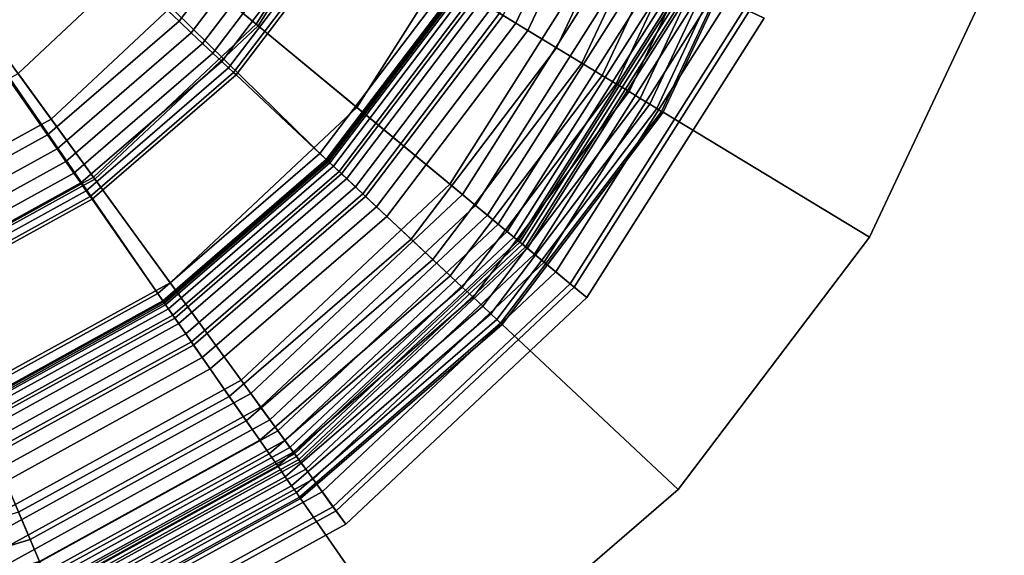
# Model space of a CAD drawing. Extents: x -43.1 to 43.1, y -41.3 to 41.3.
# Tile 633 of 656: x 26.9 to 27.8, y 19.5 to 20. Entities that reach past the tile are written whole.
import ezdxf

# ---------------------------------------------------------------- set-up
doc = ezdxf.new("R2010")
doc.units = 0
for name, color, linetype in [('LAMP', 7, 'CONTINUOUS'), ('LAMP_SUPPORT', 18, 'CONTINUOUS'), ('METAL_BASE', 254, 'CONTINUOUS')]:
    doc.layers.add(name, color=color, linetype=linetype)

msp = doc.modelspace()

# ---------------------------------------------------------------- linework, layer by layer
at = {"layer": 'LAMP'}
for points in [[(26.7565, 19.8007, 22.1433), (26.9229, 19.8923, 22.1433), (26.4775, 20.5049, 22.1433), (26.5727, 19.7535, 22.1433)], [(27.0613, 20.0223, 22.1433), (27.1629, 20.1826, 22.1433), (26.4775, 20.5049, 22.1433), (26.9229, 19.8923, 22.1433)], [(27.223, 20.1543, 25.1939), (27.1124, 19.98, 25.1939), (27.0211, 20.0555, 25.2522), (27.1158, 20.2048, 25.2522)], [(27.1629, 20.1826, 22.1433), (27.0613, 20.0223, 22.1433), (27.1141, 19.9786, 22.6428), (27.225, 20.1534, 22.6428)], [(27.3322, 20.103, 25.107), (27.2054, 19.9031, 25.107), (27.1124, 19.98, 25.1939), (27.223, 20.1543, 25.1939)], [(27.225, 20.1534, 22.6428), (27.1141, 19.9786, 22.6428), (27.3028, 19.8226, 22.6352), (27.4466, 20.0492, 22.6352)], [(27.0211, 20.0555, 25.2522), (26.8922, 19.9344, 25.2522), (26.8304, 20.0194, 25.2735), (26.9401, 20.1225, 25.2735)], [(27.4329, 20.0557, 24.9998), (27.2911, 19.8322, 24.9998), (27.2054, 19.9031, 25.107), (27.3322, 20.103, 25.107)], [(27.1124, 19.98, 25.1939), (26.9619, 19.8386, 25.1939), (26.8922, 19.9344, 25.2522), (27.0211, 20.0555, 25.2522)], [(27.5149, 20.0171, 24.8806), (27.361, 19.7744, 24.8806), (27.2911, 19.8322, 24.9998), (27.4329, 20.0557, 24.9998)], [(27.4466, 20.0492, 22.6352), (27.3028, 19.8226, 22.6352), (27.3149, 19.8126, 22.6365), (27.4607, 20.0426, 22.6365)], [(27.4607, 20.0426, 22.6365), (27.3149, 19.8126, 22.6365), (27.326, 19.8034, 22.6411), (27.4738, 20.0364, 22.6411)], [(27.4738, 20.0364, 22.6411), (27.326, 19.8034, 22.6411), (27.3358, 19.7952, 22.6486), (27.4853, 20.031, 22.6486)], [(27.4853, 20.031, 22.6486), (27.3358, 19.7952, 22.6486), (27.3441, 19.7884, 22.6586), (27.495, 20.0264, 22.6586)], [(27.495, 20.0264, 22.6586), (27.3441, 19.7884, 22.6586), (27.3504, 19.7832, 22.6707), (27.5025, 20.0229, 22.6707)], [(27.0613, 20.0223, 22.1433), (26.9229, 19.8923, 22.1433), (26.9632, 19.8368, 22.6428), (27.1141, 19.9786, 22.6428)], [(27.5025, 20.0229, 22.6707), (27.3504, 19.7832, 22.6707), (27.3545, 19.7798, 22.6845), (27.5073, 20.0207, 22.6845)], [(27.5073, 20.0207, 22.6845), (27.3545, 19.7798, 22.6845), (27.356, 19.7786, 22.6997), (27.509, 20.0199, 22.6997)], [(27.509, 20.0199, 22.6997), (27.356, 19.7786, 22.6997), (27.3584, 19.7766, 22.9337), (27.5118, 20.0185, 22.9337)], [(27.5118, 20.0185, 22.9337), (27.3584, 19.7766, 22.9337), (27.3629, 19.7729, 23.2036), (27.5171, 20.0161, 23.2036)], [(27.5679, 19.9922, 24.7579), (27.4062, 19.7371, 24.7579), (27.361, 19.7744, 24.8806), (27.5149, 20.0171, 24.8806)], [(27.5171, 20.0161, 23.2036), (27.3629, 19.7729, 23.2036), (27.3695, 19.7674, 23.4966), (27.5249, 20.0124, 23.4966)], [(27.5249, 20.0124, 23.4966), (27.3695, 19.7674, 23.4966), (27.3783, 19.7601, 23.7996), (27.5352, 20.0076, 23.7996)], [(27.5352, 20.0076, 23.7996), (27.3783, 19.7601, 23.7996), (27.3893, 19.7511, 24.0998), (27.5481, 20.0015, 24.0998)], [(27.5481, 20.0015, 24.0998), (27.3893, 19.7511, 24.0998), (27.4025, 19.7401, 24.3843), (27.5636, 19.9942, 24.3843)], [(27.5636, 19.9942, 24.3843), (27.4025, 19.7401, 24.3843), (27.4179, 19.7274, 24.6401), (27.5817, 19.9857, 24.6401)], [(27.5817, 19.9857, 24.6401), (27.4179, 19.7274, 24.6401), (27.4062, 19.7371, 24.7579), (27.5679, 19.9922, 24.7579)], [(27.2054, 19.9031, 25.107), (27.0328, 19.741, 25.107), (26.9619, 19.8386, 25.1939), (27.1124, 19.98, 25.1939)], [(27.1141, 19.9786, 22.6428), (26.9632, 19.8368, 22.6428), (27.1072, 19.6387, 22.6352), (27.3028, 19.8226, 22.6352)], [(26.9619, 19.8386, 25.1939), (26.781, 19.739, 25.1939), (26.7373, 19.8492, 25.2522), (26.8922, 19.9344, 25.2522)], [(27.2911, 19.8322, 24.9998), (27.0983, 19.651, 24.9998), (27.0328, 19.741, 25.107), (27.2054, 19.9031, 25.107)], [(26.9229, 19.8923, 22.1433), (26.7565, 19.8007, 22.1433), (26.7818, 19.737, 22.6428), (26.9632, 19.8368, 22.6428)], [(27.0328, 19.741, 25.107), (26.8254, 19.6269, 25.107), (26.781, 19.739, 25.1939), (26.9619, 19.8386, 25.1939)], [(26.9632, 19.8368, 22.6428), (26.7818, 19.737, 22.6428), (26.872, 19.5094, 22.6352), (27.1072, 19.6387, 22.6352)], [(27.361, 19.7744, 24.8806), (27.1516, 19.5777, 24.8806), (27.0983, 19.651, 24.9998), (27.2911, 19.8322, 24.9998)], [(27.3028, 19.8226, 22.6352), (27.1072, 19.6387, 22.6352), (27.1164, 19.6261, 22.6365), (27.3149, 19.8126, 22.6365)], [(27.3149, 19.8126, 22.6365), (27.1164, 19.6261, 22.6365), (27.1249, 19.6144, 22.6411), (27.326, 19.8034, 22.6411)], [(27.326, 19.8034, 22.6411), (27.1249, 19.6144, 22.6411), (27.1324, 19.6041, 22.6486), (27.3358, 19.7952, 22.6486)], [(27.3358, 19.7952, 22.6486), (27.1324, 19.6041, 22.6486), (27.1387, 19.5954, 22.6586), (27.3441, 19.7884, 22.6586)], [(27.3441, 19.7884, 22.6586), (27.1387, 19.5954, 22.6586), (27.1435, 19.5888, 22.6707), (27.3504, 19.7832, 22.6707)], [(27.3504, 19.7832, 22.6707), (27.1435, 19.5888, 22.6707), (27.1466, 19.5845, 22.6845), (27.3545, 19.7798, 22.6845)], [(27.3545, 19.7798, 22.6845), (27.1466, 19.5845, 22.6845), (27.1478, 19.5829, 22.6997), (27.356, 19.7786, 22.6997)], [(27.356, 19.7786, 22.6997), (27.1478, 19.5829, 22.6997), (27.1496, 19.5804, 22.9337), (27.3584, 19.7766, 22.9337)], [(27.3584, 19.7766, 22.9337), (27.1496, 19.5804, 22.9337), (27.153, 19.5757, 23.2036), (27.3629, 19.7729, 23.2036)], [(27.4062, 19.7371, 24.7579), (27.1861, 19.5303, 24.7579), (27.1516, 19.5777, 24.8806), (27.361, 19.7744, 24.8806)], [(27.3629, 19.7729, 23.2036), (27.153, 19.5757, 23.2036), (27.1581, 19.5688, 23.4966), (27.3695, 19.7674, 23.4966)], [(27.3695, 19.7674, 23.4966), (27.1581, 19.5688, 23.4966), (27.1648, 19.5595, 23.7996), (27.3783, 19.7601, 23.7996)], [(27.3783, 19.7601, 23.7996), (27.1648, 19.5595, 23.7996), (27.1732, 19.548, 24.0998), (27.3893, 19.7511, 24.0998)], [(27.3893, 19.7511, 24.0998), (27.1732, 19.548, 24.0998), (27.1832, 19.5341, 24.3843), (27.4025, 19.7401, 24.3843)], [(27.0983, 19.651, 24.9998), (26.8664, 19.5234, 24.9998), (26.8254, 19.6269, 25.107), (27.0328, 19.741, 25.107)], [(27.4025, 19.7401, 24.3843), (27.1832, 19.5341, 24.3843), (27.195, 19.5179, 24.6401), (27.4179, 19.7274, 24.6401)], [(27.4179, 19.7274, 24.6401), (27.195, 19.5179, 24.6401), (27.1861, 19.5303, 24.7579), (27.4062, 19.7371, 24.7579)], [(27.1516, 19.5777, 24.8806), (26.8998, 19.4392, 24.8806), (26.8664, 19.5234, 24.9998), (27.0983, 19.651, 24.9998)], [(27.1072, 19.6387, 22.6352), (26.872, 19.5094, 22.6352), (26.8778, 19.4948, 22.6365), (27.1164, 19.6261, 22.6365)], [(27.1164, 19.6261, 22.6365), (26.8778, 19.4948, 22.6365), (26.8831, 19.4814, 22.6411), (27.1249, 19.6144, 22.6411)], [(27.1249, 19.6144, 22.6411), (26.8831, 19.4814, 22.6411), (26.8878, 19.4695, 22.6486), (27.1324, 19.6041, 22.6486)], [(27.1324, 19.6041, 22.6486), (26.8878, 19.4695, 22.6486), (26.8917, 19.4596, 22.6586), (27.1387, 19.5954, 22.6586)], [(27.1387, 19.5954, 22.6586), (26.8917, 19.4596, 22.6586), (26.8948, 19.4519, 22.6707), (27.1435, 19.5888, 22.6707)], [(27.1435, 19.5888, 22.6707), (26.8948, 19.4519, 22.6707), (26.8967, 19.447, 22.6845), (27.1466, 19.5845, 22.6845)], [(27.1466, 19.5845, 22.6845), (26.8967, 19.447, 22.6845), (26.8974, 19.4452, 22.6997), (27.1478, 19.5829, 22.6997)], [(27.1478, 19.5829, 22.6997), (26.8974, 19.4452, 22.6997), (26.8986, 19.4423, 22.9337), (27.1496, 19.5804, 22.9337)], [(27.1496, 19.5804, 22.9337), (26.8986, 19.4423, 22.9337), (26.9007, 19.4369, 23.2036), (27.153, 19.5757, 23.2036)], [(27.1861, 19.5303, 24.7579), (26.9214, 19.3847, 24.7579), (26.8998, 19.4392, 24.8806), (27.1516, 19.5777, 24.8806)], [(27.153, 19.5757, 23.2036), (26.9007, 19.4369, 23.2036), (26.9039, 19.4289, 23.4966), (27.1581, 19.5688, 23.4966)], [(27.1581, 19.5688, 23.4966), (26.9039, 19.4289, 23.4966), (26.9081, 19.4183, 23.7996), (27.1648, 19.5595, 23.7996)], [(27.1648, 19.5595, 23.7996), (26.9081, 19.4183, 23.7996), (26.9133, 19.4051, 24.0998), (27.1732, 19.548, 24.0998)], [(27.1732, 19.548, 24.0998), (26.9133, 19.4051, 24.0998), (26.9196, 19.3891, 24.3843), (27.1832, 19.5341, 24.3843)], [(27.1832, 19.5341, 24.3843), (26.9196, 19.3891, 24.3843), (26.927, 19.3705, 24.6401), (27.195, 19.5179, 24.6401)], [(27.195, 19.5179, 24.6401), (26.927, 19.3705, 24.6401), (26.9214, 19.3847, 24.7579), (27.1861, 19.5303, 24.7579)], [(26.8998, 19.4392, 24.8806), (26.6215, 19.3676, 24.8806), (26.6101, 19.4576, 24.9998), (26.8664, 19.5234, 24.9998)]]:
    msp.add_3dface(points, dxfattribs=at)
at = {"layer": 'LAMP_SUPPORT'}
for points in [[(26.4982, 20.4921, 21.5662), (26.5037, 20.5153, 21.5662), (27.178, 19.8541, 21.5662), (27.0267, 19.7235, 21.5662)], [(26.5037, 20.5153, 21.5662), (27.3838, 20.1942, 21.5662), (27.2988, 20.0134, 21.5662), (27.178, 19.8541, 21.5662)], [(26.4982, 20.4921, 21.5662), (27.0267, 19.7235, 21.5662), (26.8516, 19.6271, 21.5662)], [(27.041, 19.9827, 17.7827), (27.138, 20.1106, 17.7827), (26.835, 20.294, 17.7827), (26.7827, 20.225, 17.7827)], [(26.9194, 19.8777, 17.7827), (27.041, 19.9827, 17.7827), (26.7827, 20.225, 17.7827), (26.7172, 20.1685, 17.7827)], [(27.3634, 19.9742, 18.9214), (27.4552, 20.1694, 18.9214), (27.4263, 20.1795, 18.9114), (27.3372, 19.9901, 18.9114)], [(27.3404, 19.9882, 22.5291), (27.4298, 20.1782, 22.5291), (27.443, 20.1737, 22.5307), (27.3523, 19.9809, 22.5307)], [(27.3523, 19.9809, 22.5307), (27.443, 20.1737, 22.5307), (27.531, 20.143, 22.5307), (27.4321, 19.9327, 22.5307)], [(26.7787, 19.8003, 17.7827), (26.9194, 19.8777, 17.7827), (26.7172, 20.1685, 17.7827), (26.6414, 20.1267, 17.7827)], [(27.3898, 19.9583, 18.929), (27.4843, 20.1593, 18.929), (27.4552, 20.1694, 18.9214), (27.3634, 19.9742, 18.9214)], [(27.4133, 19.944, 18.9338), (27.5103, 20.1502, 18.9338), (27.4843, 20.1593, 18.929), (27.3898, 19.9583, 18.929)], [(27.4321, 19.9327, 18.9354), (27.531, 20.143, 18.9354), (27.5103, 20.1502, 18.9338), (27.4133, 19.944, 18.9338)], [(27.445, 19.9249, 18.9372), (27.5452, 20.1381, 18.9372), (27.531, 20.143, 18.9354), (27.4321, 19.9327, 18.9354)], [(27.4321, 19.9327, 22.5307), (27.531, 20.143, 22.5307), (27.5452, 20.1381, 22.5289), (27.445, 19.9249, 22.5289)], [(27.4568, 19.9177, 18.9421), (27.5583, 20.1335, 18.9421), (27.5452, 20.1381, 18.9372), (27.445, 19.9249, 18.9372)], [(27.445, 19.9249, 22.5289), (27.5452, 20.1381, 22.5289), (27.5583, 20.1335, 22.524), (27.4568, 19.9177, 22.524)], [(27.4672, 19.9114, 18.9499), (27.5698, 20.1295, 18.9499), (27.5583, 20.1335, 18.9421), (27.4568, 19.9177, 18.9421)], [(27.4568, 19.9177, 22.524), (27.5583, 20.1335, 22.524), (27.5698, 20.1295, 22.5162), (27.4672, 19.9114, 22.5162)], [(27.4759, 19.9061, 18.9601), (27.5794, 20.1262, 18.9601), (27.5698, 20.1295, 18.9499), (27.4672, 19.9114, 18.9499)], [(27.4672, 19.9114, 22.5162), (27.5698, 20.1295, 22.5162), (27.5794, 20.1262, 22.5061), (27.4759, 19.9061, 22.5061)], [(27.4826, 19.9021, 18.9723), (27.5867, 20.1236, 18.9723), (27.5794, 20.1262, 18.9601), (27.4759, 19.9061, 18.9601)], [(27.4759, 19.9061, 22.5061), (27.5794, 20.1262, 22.5061), (27.5867, 20.1236, 22.4939), (27.4826, 19.9021, 22.4939)], [(27.4868, 19.8995, 18.9861), (27.5914, 20.122, 18.9861), (27.5867, 20.1236, 18.9723), (27.4826, 19.9021, 18.9723)], [(27.4826, 19.9021, 22.4939), (27.5867, 20.1236, 22.4939), (27.5914, 20.122, 22.48), (27.4868, 19.8995, 22.48)], [(27.4883, 19.8986, 19.0011), (27.5931, 20.1214, 19.0011), (27.5914, 20.122, 18.9861), (27.4868, 19.8995, 18.9861)], [(27.4868, 19.8995, 22.48), (27.5914, 20.122, 22.48), (27.5931, 20.1214, 22.465), (27.4883, 19.8986, 22.465)], [(27.4883, 19.8986, 22.465), (27.5931, 20.1214, 22.465), (27.5931, 20.1214, 19.0011), (27.4883, 19.8986, 19.0011)], [(27.0523, 19.972, 17.7843), (27.1513, 20.1026, 17.7843), (27.138, 20.1106, 17.7827), (27.041, 19.9827, 17.7827)], [(27.0628, 19.9622, 17.7891), (27.1637, 20.0951, 17.7891), (27.1513, 20.1026, 17.7843), (27.0523, 19.972, 17.7843)], [(27.0723, 19.9533, 17.7967), (27.1748, 20.0884, 17.7967), (27.1637, 20.0951, 17.7891), (27.0628, 19.9622, 17.7891)], [(27.0804, 19.9457, 17.8067), (27.1843, 20.0827, 17.8067), (27.1748, 20.0884, 17.7967), (27.0723, 19.9533, 17.7967)], [(27.0868, 19.9396, 17.8188), (27.1919, 20.0781, 17.8188), (27.1843, 20.0827, 17.8067), (27.0804, 19.9457, 17.8067)], [(27.0914, 19.9353, 17.8327), (27.1972, 20.0748, 17.8327), (27.1919, 20.0781, 17.8188), (27.0868, 19.9396, 17.8188)], [(27.0938, 19.9331, 17.848), (27.2, 20.0731, 17.848), (27.1972, 20.0748, 17.8327), (27.0914, 19.9353, 17.8327)], [(27.1711, 19.8606, 18.8701), (27.2907, 20.0182, 18.8701), (27.2, 20.0731, 17.848), (27.0938, 19.9331, 17.848)], [(27.1771, 19.8549, 18.8854), (27.2978, 20.0139, 18.8854), (27.2907, 20.0182, 18.8701), (27.1711, 19.8606, 18.8701)], [(27.1912, 19.8416, 18.8993), (27.3143, 20.0039, 18.8993), (27.2978, 20.0139, 18.8854), (27.1771, 19.8549, 18.8854)], [(27.178, 19.8541, 21.5662), (27.2988, 20.0134, 21.5662), (27.3002, 20.0125, 22.4698), (27.1792, 19.853, 22.4698)], [(27.1792, 19.853, 22.4698), (27.3002, 20.0125, 22.4698), (27.3016, 20.0116, 22.4838), (27.1804, 19.8519, 22.4838)], [(27.1804, 19.8519, 22.4838), (27.3016, 20.0116, 22.4838), (27.3055, 20.0093, 22.4966), (27.1837, 19.8487, 22.4966)], [(27.1837, 19.8487, 22.4966), (27.3055, 20.0093, 22.4966), (27.3117, 20.0055, 22.5079), (27.189, 19.8438, 22.5079)], [(27.189, 19.8438, 22.5079), (27.3117, 20.0055, 22.5079), (27.3198, 20.0006, 22.5173), (27.1959, 19.8373, 22.5173)], [(27.2107, 19.8233, 18.9114), (27.3372, 19.9901, 18.9114), (27.3143, 20.0039, 18.8993), (27.1912, 19.8416, 18.8993)], [(27.1959, 19.8373, 22.5173), (27.3198, 20.0006, 22.5173), (27.3294, 19.9948, 22.5245), (27.2041, 19.8296, 22.5245)], [(27.2041, 19.8296, 22.5245), (27.3294, 19.9948, 22.5245), (27.3404, 19.9882, 22.5291), (27.2134, 19.8208, 22.5291)], [(27.233, 19.8024, 18.9214), (27.3634, 19.9742, 18.9214), (27.3372, 19.9901, 18.9114), (27.2107, 19.8233, 18.9114)], [(26.9283, 19.865, 17.7843), (27.0523, 19.972, 17.7843), (27.041, 19.9827, 17.7827), (26.9194, 19.8777, 17.7827)], [(27.2134, 19.8208, 22.5291), (27.3404, 19.9882, 22.5291), (27.3523, 19.9809, 22.5307), (27.2236, 19.8113, 22.5307)], [(27.2236, 19.8113, 22.5307), (27.3523, 19.9809, 22.5307), (27.4321, 19.9327, 22.5307), (27.2916, 19.7474, 22.5307)], [(26.9365, 19.8531, 17.7891), (27.0628, 19.9622, 17.7891), (27.0523, 19.972, 17.7843), (26.9283, 19.865, 17.7843)], [(27.2555, 19.7813, 18.929), (27.3898, 19.9583, 18.929), (27.3634, 19.9742, 18.9214), (27.233, 19.8024, 18.9214)], [(26.9439, 19.8425, 17.7967), (27.0723, 19.9533, 17.7967), (27.0628, 19.9622, 17.7891), (26.9365, 19.8531, 17.7891)], [(26.9503, 19.8333, 17.8067), (27.0804, 19.9457, 17.8067), (27.0723, 19.9533, 17.7967), (26.9439, 19.8425, 17.7967)], [(27.2756, 19.7625, 18.9338), (27.4133, 19.944, 18.9338), (27.3898, 19.9583, 18.929), (27.2555, 19.7813, 18.929)], [(26.9553, 19.8261, 17.8188), (27.0868, 19.9396, 17.8188), (27.0804, 19.9457, 17.8067), (26.9503, 19.8333, 17.8067)], [(27.2916, 19.7474, 18.9354), (27.4321, 19.9327, 18.9354), (27.4133, 19.944, 18.9338), (27.2756, 19.7625, 18.9338)], [(26.9589, 19.8209, 17.8327), (27.0914, 19.9353, 17.8327), (27.0868, 19.9396, 17.8188), (26.9553, 19.8261, 17.8188)], [(26.9608, 19.8182, 17.848), (27.0938, 19.9331, 17.848), (27.0914, 19.9353, 17.8327), (26.9589, 19.8209, 17.8327)], [(27.0213, 19.7312, 18.8701), (27.1711, 19.8606, 18.8701), (27.0938, 19.9331, 17.848), (26.9608, 19.8182, 17.848)], [(27.3026, 19.7371, 18.9372), (27.445, 19.9249, 18.9372), (27.4321, 19.9327, 18.9354), (27.2916, 19.7474, 18.9354)], [(27.2916, 19.7474, 22.5307), (27.4321, 19.9327, 22.5307), (27.445, 19.9249, 22.5289), (27.3026, 19.7371, 22.5289)], [(27.3127, 19.7277, 18.9421), (27.4568, 19.9177, 18.9421), (27.445, 19.9249, 18.9372), (27.3026, 19.7371, 18.9372)], [(27.3026, 19.7371, 22.5289), (27.445, 19.9249, 22.5289), (27.4568, 19.9177, 22.524), (27.3127, 19.7277, 22.524)], [(27.3216, 19.7193, 18.9499), (27.4672, 19.9114, 18.9499), (27.4568, 19.9177, 18.9421), (27.3127, 19.7277, 18.9421)], [(27.3127, 19.7277, 22.524), (27.4568, 19.9177, 22.524), (27.4672, 19.9114, 22.5162), (27.3216, 19.7193, 22.5162)], [(27.329, 19.7124, 18.9601), (27.4759, 19.9061, 18.9601), (27.4672, 19.9114, 18.9499), (27.3216, 19.7193, 18.9499)], [(27.3216, 19.7193, 22.5162), (27.4672, 19.9114, 22.5162), (27.4759, 19.9061, 22.5061), (27.329, 19.7124, 22.5061)], [(27.3346, 19.7071, 18.9723), (27.4826, 19.9021, 18.9723), (27.4759, 19.9061, 18.9601), (27.329, 19.7124, 18.9601)], [(27.329, 19.7124, 22.5061), (27.4759, 19.9061, 22.5061), (27.4826, 19.9021, 22.4939), (27.3346, 19.7071, 22.4939)], [(27.3382, 19.7037, 18.9861), (27.4868, 19.8995, 18.9861), (27.4826, 19.9021, 18.9723), (27.3346, 19.7071, 18.9723)], [(27.3346, 19.7071, 22.4939), (27.4826, 19.9021, 22.4939), (27.4868, 19.8995, 22.48), (27.3382, 19.7037, 22.48)], [(27.3395, 19.7025, 19.0011), (27.4883, 19.8986, 19.0011), (27.4868, 19.8995, 18.9861), (27.3382, 19.7037, 18.9861)], [(27.3382, 19.7037, 22.48), (27.4868, 19.8995, 22.48), (27.4883, 19.8986, 22.465), (27.3395, 19.7025, 22.465)], [(27.3395, 19.7025, 22.465), (27.4883, 19.8986, 22.465), (27.4883, 19.8986, 19.0011), (27.3395, 19.7025, 19.0011)], [(26.7847, 19.786, 17.7843), (26.9283, 19.865, 17.7843), (26.9194, 19.8777, 17.7827), (26.7787, 19.8003, 17.7827)], [(26.7903, 19.7727, 17.7891), (26.9365, 19.8531, 17.7891), (26.9283, 19.865, 17.7843), (26.7847, 19.786, 17.7843)], [(26.7954, 19.7607, 17.7967), (26.9439, 19.8425, 17.7967), (26.9365, 19.8531, 17.7891), (26.7903, 19.7727, 17.7891)], [(27.0261, 19.7244, 18.8854), (27.1771, 19.8549, 18.8854), (27.1711, 19.8606, 18.8701), (27.0213, 19.7312, 18.8701)], [(27.0371, 19.7085, 18.8993), (27.1912, 19.8416, 18.8993), (27.1771, 19.8549, 18.8854), (27.0261, 19.7244, 18.8854)], [(27.0267, 19.7235, 21.5662), (27.178, 19.8541, 21.5662), (27.1792, 19.853, 22.4698), (27.0276, 19.7221, 22.4698)], [(27.0276, 19.7221, 22.4698), (27.1792, 19.853, 22.4698), (27.1804, 19.8519, 22.4838), (27.0286, 19.7208, 22.4838)], [(27.0286, 19.7208, 22.4838), (27.1804, 19.8519, 22.4838), (27.1837, 19.8487, 22.4966), (27.0312, 19.717, 22.4966)], [(27.0312, 19.717, 22.4966), (27.1837, 19.8487, 22.4966), (27.189, 19.8438, 22.5079), (27.0353, 19.7111, 22.5079)], [(26.7997, 19.7505, 17.8067), (26.9503, 19.8333, 17.8067), (26.9439, 19.8425, 17.7967), (26.7954, 19.7607, 17.7967)], [(27.0353, 19.7111, 22.5079), (27.189, 19.8438, 22.5079), (27.1959, 19.8373, 22.5173), (27.0407, 19.7033, 22.5173)], [(27.0524, 19.6865, 18.9114), (27.2107, 19.8233, 18.9114), (27.1912, 19.8416, 18.8993), (27.0371, 19.7085, 18.8993)], [(27.0407, 19.7033, 22.5173), (27.1959, 19.8373, 22.5173), (27.2041, 19.8296, 22.5245), (27.0472, 19.694, 22.5245)], [(26.8031, 19.7423, 17.8188), (26.9553, 19.8261, 17.8188), (26.9503, 19.8333, 17.8067), (26.7997, 19.7505, 17.8067)], [(26.8055, 19.7365, 17.8327), (26.9589, 19.8209, 17.8327), (26.9553, 19.8261, 17.8188), (26.8031, 19.7423, 17.8188)], [(27.0472, 19.694, 22.5245), (27.2041, 19.8296, 22.5245), (27.2134, 19.8208, 22.5291), (27.0545, 19.6835, 22.5291)], [(26.8068, 19.7335, 17.848), (26.9608, 19.8182, 17.848), (26.9589, 19.8209, 17.8327), (26.8055, 19.7365, 17.8327)], [(26.8479, 19.6358, 18.8701), (27.0213, 19.7312, 18.8701), (26.9608, 19.8182, 17.848), (26.8068, 19.7335, 17.848)], [(27.0698, 19.6614, 18.9214), (27.233, 19.8024, 18.9214), (27.2107, 19.8233, 18.9114), (27.0524, 19.6865, 18.9114)], [(27.0545, 19.6835, 22.5291), (27.2134, 19.8208, 22.5291), (27.2236, 19.8113, 22.5307), (27.0624, 19.672, 22.5307)], [(27.0624, 19.672, 22.5307), (27.2236, 19.8113, 22.5307), (27.2916, 19.7474, 22.5307), (27.1157, 19.5955, 22.5307)], [(27.0874, 19.6361, 18.929), (27.2555, 19.7813, 18.929), (27.233, 19.8024, 18.9214), (27.0698, 19.6614, 18.9214)], [(27.1031, 19.6135, 18.9338), (27.2756, 19.7625, 18.9338), (27.2555, 19.7813, 18.929), (27.0874, 19.6361, 18.929)], [(27.1157, 19.5955, 18.9354), (27.2916, 19.7474, 18.9354), (27.2756, 19.7625, 18.9338), (27.1031, 19.6135, 18.9338)], [(27.1243, 19.5831, 18.9372), (27.3026, 19.7371, 18.9372), (27.2916, 19.7474, 18.9354), (27.1157, 19.5955, 18.9354)], [(27.1157, 19.5955, 22.5307), (27.2916, 19.7474, 22.5307), (27.3026, 19.7371, 22.5289), (27.1243, 19.5831, 22.5289)], [(27.1322, 19.5718, 18.9421), (27.3127, 19.7277, 18.9421), (27.3026, 19.7371, 18.9372), (27.1243, 19.5831, 18.9372)], [(27.1243, 19.5831, 22.5289), (27.3026, 19.7371, 22.5289), (27.3127, 19.7277, 22.524), (27.1322, 19.5718, 22.524)], [(26.8511, 19.6281, 18.8854), (27.0261, 19.7244, 18.8854), (27.0213, 19.7312, 18.8701), (26.8479, 19.6358, 18.8701)], [(27.1391, 19.5618, 18.9499), (27.3216, 19.7193, 18.9499), (27.3127, 19.7277, 18.9421), (27.1322, 19.5718, 18.9421)], [(27.1322, 19.5718, 22.524), (27.3127, 19.7277, 22.524), (27.3216, 19.7193, 22.5162), (27.1391, 19.5618, 22.5162)], [(26.8586, 19.6103, 18.8993), (27.0371, 19.7085, 18.8993), (27.0261, 19.7244, 18.8854), (26.8511, 19.6281, 18.8854)], [(26.8516, 19.6271, 21.5662), (27.0267, 19.7235, 21.5662), (27.0276, 19.7221, 22.4698), (26.8522, 19.6256, 22.4698)], [(26.8522, 19.6256, 22.4698), (27.0276, 19.7221, 22.4698), (27.0286, 19.7208, 22.4838), (26.8528, 19.6241, 22.4838)], [(26.8528, 19.6241, 22.4838), (27.0286, 19.7208, 22.4838), (27.0312, 19.717, 22.4966), (26.8546, 19.6198, 22.4966)], [(26.8546, 19.6198, 22.4966), (27.0312, 19.717, 22.4966), (27.0353, 19.7111, 22.5079), (26.8574, 19.6132, 22.5079)], [(27.1449, 19.5534, 18.9601), (27.329, 19.7124, 18.9601), (27.3216, 19.7193, 18.9499), (27.1391, 19.5618, 18.9499)], [(27.1391, 19.5618, 22.5162), (27.3216, 19.7193, 22.5162), (27.329, 19.7124, 22.5061), (27.1449, 19.5534, 22.5061)], [(26.8574, 19.6132, 22.5079), (27.0353, 19.7111, 22.5079), (27.0407, 19.7033, 22.5173), (26.8611, 19.6045, 22.5173)], [(26.869, 19.5857, 18.9114), (27.0524, 19.6865, 18.9114), (27.0371, 19.7085, 18.8993), (26.8586, 19.6103, 18.8993)], [(27.1494, 19.5471, 18.9723), (27.3346, 19.7071, 18.9723), (27.329, 19.7124, 18.9601), (27.1449, 19.5534, 18.9601)], [(27.1449, 19.5534, 22.5061), (27.329, 19.7124, 22.5061), (27.3346, 19.7071, 22.4939), (27.1494, 19.5471, 22.4939)], [(26.8611, 19.6045, 22.5173), (27.0407, 19.7033, 22.5173), (27.0472, 19.694, 22.5245), (26.8655, 19.5941, 22.5245)], [(27.1522, 19.543, 18.9861), (27.3382, 19.7037, 18.9861), (27.3346, 19.7071, 18.9723), (27.1494, 19.5471, 18.9723)], [(27.1494, 19.5471, 22.4939), (27.3346, 19.7071, 22.4939), (27.3382, 19.7037, 22.48), (27.1522, 19.543, 22.48)], [(27.1532, 19.5416, 19.0011), (27.3395, 19.7025, 19.0011), (27.3382, 19.7037, 18.9861), (27.1522, 19.543, 18.9861)], [(27.1522, 19.543, 22.48), (27.3382, 19.7037, 22.48), (27.3395, 19.7025, 22.465), (27.1532, 19.5416, 22.465)], [(27.1532, 19.5416, 22.465), (27.3395, 19.7025, 22.465), (27.3395, 19.7025, 19.0011), (27.1532, 19.5416, 19.0011)], [(26.8655, 19.5941, 22.5245), (27.0472, 19.694, 22.5245), (27.0545, 19.6835, 22.5291), (26.8704, 19.5823, 22.5291)], [(26.8809, 19.5575, 18.9214), (27.0698, 19.6614, 18.9214), (27.0524, 19.6865, 18.9114), (26.869, 19.5857, 18.9114)], [(26.8704, 19.5823, 22.5291), (27.0545, 19.6835, 22.5291), (27.0624, 19.672, 22.5307), (26.8758, 19.5694, 22.5307)], [(26.8758, 19.5694, 22.5307), (27.0624, 19.672, 22.5307), (27.1157, 19.5955, 22.5307), (26.912, 19.4834, 22.5307)], [(26.8928, 19.529, 18.929), (27.0874, 19.6361, 18.929), (27.0698, 19.6614, 18.9214), (26.8809, 19.5575, 18.9214)], [(26.9035, 19.5037, 18.9338), (27.1031, 19.6135, 18.9338), (27.0874, 19.6361, 18.929), (26.8928, 19.529, 18.929)], [(26.912, 19.4834, 18.9354), (27.1157, 19.5955, 18.9354), (27.1031, 19.6135, 18.9338), (26.9035, 19.5037, 18.9338)], [(26.9178, 19.4696, 18.9372), (27.1243, 19.5831, 18.9372), (27.1157, 19.5955, 18.9354), (26.912, 19.4834, 18.9354)], [(26.912, 19.4834, 22.5307), (27.1157, 19.5955, 22.5307), (27.1243, 19.5831, 22.5289), (26.9178, 19.4696, 22.5289)], [(26.9232, 19.4568, 18.9421), (27.1322, 19.5718, 18.9421), (27.1243, 19.5831, 18.9372), (26.9178, 19.4696, 18.9372)], [(26.9178, 19.4696, 22.5289), (27.1243, 19.5831, 22.5289), (27.1322, 19.5718, 22.524), (26.9232, 19.4568, 22.524)], [(26.9279, 19.4456, 18.9499), (27.1391, 19.5618, 18.9499), (27.1322, 19.5718, 18.9421), (26.9232, 19.4568, 18.9421)], [(26.9232, 19.4568, 22.524), (27.1322, 19.5718, 22.524), (27.1391, 19.5618, 22.5162), (26.9279, 19.4456, 22.5162)], [(26.672, 19.5078, 22.5307), (26.8758, 19.5694, 22.5307), (26.912, 19.4834, 22.5307), (26.6895, 19.4162, 22.5307)], [(26.9319, 19.4362, 18.9601), (27.1449, 19.5534, 18.9601), (27.1391, 19.5618, 18.9499), (26.9279, 19.4456, 18.9499)], [(26.9279, 19.4456, 22.5162), (27.1391, 19.5618, 22.5162), (27.1449, 19.5534, 22.5061), (26.9319, 19.4362, 22.5061)], [(26.9349, 19.4291, 18.9723), (27.1494, 19.5471, 18.9723), (27.1449, 19.5534, 18.9601), (26.9319, 19.4362, 18.9601)], [(26.9319, 19.4362, 22.5061), (27.1449, 19.5534, 22.5061), (27.1494, 19.5471, 22.4939), (26.9349, 19.4291, 22.4939)], [(26.9368, 19.4245, 18.9861), (27.1522, 19.543, 18.9861), (27.1494, 19.5471, 18.9723), (26.9349, 19.4291, 18.9723)], [(26.9349, 19.4291, 22.4939), (27.1494, 19.5471, 22.4939), (27.1522, 19.543, 22.48), (26.9368, 19.4245, 22.48)], [(26.9375, 19.4229, 19.0011), (27.1532, 19.5416, 19.0011), (27.1522, 19.543, 18.9861), (26.9368, 19.4245, 18.9861)], [(26.9368, 19.4245, 22.48), (27.1522, 19.543, 22.48), (27.1532, 19.5416, 22.465), (26.9375, 19.4229, 22.465)], [(26.9375, 19.4229, 22.465), (27.1532, 19.5416, 22.465), (27.1532, 19.5416, 19.0011), (26.9375, 19.4229, 19.0011)], [(26.6854, 19.4377, 18.9338), (26.9035, 19.5037, 18.9338), (26.8928, 19.529, 18.929), (26.6802, 19.4648, 18.929)], [(26.6895, 19.4162, 18.9354), (26.912, 19.4834, 18.9354), (26.9035, 19.5037, 18.9338), (26.6854, 19.4377, 18.9338)]]:
    msp.add_3dface(points, dxfattribs=at)
at = {"layer": 'METAL_BASE'}
for points in [[(27.0036, 32.0474, 30.106), (27.0311, 32.0239, 30.241), (0.867, 1.3896, 30.241), (0.8395, 1.4131, 30.106)], [(27.0311, 32.0239, 29.9709), (27.0036, 32.0474, 30.106), (0.8395, 1.4131, 30.106), (0.867, 1.3896, 29.9709)], [(27.0311, 32.0239, 30.241), (27.1063, 31.9597, 30.3399), (0.9422, 1.3254, 30.3399), (0.867, 1.3896, 30.241)], [(27.1063, 31.9597, 29.872), (27.0311, 32.0239, 29.9709), (0.867, 1.3896, 29.9709), (0.9422, 1.3254, 29.872)], [(27.1063, 31.9597, 30.3399), (27.209, 31.8719, 30.3761), (1.0449, 1.2377, 30.3761), (0.9422, 1.3254, 30.3399)], [(27.209, 31.8719, 29.8358), (27.1063, 31.9597, 29.872), (0.9422, 1.3254, 29.872), (1.0449, 1.2377, 29.8358)], [(27.209, 31.8719, 30.3761), (27.3117, 31.7842, 30.3399), (1.1476, 1.15, 30.3399), (1.0449, 1.2377, 30.3761)], [(27.3117, 31.7842, 29.872), (27.209, 31.8719, 29.8358), (1.0449, 1.2377, 29.8358), (1.1476, 1.15, 29.872)], [(27.3117, 31.7842, 30.3399), (27.3869, 31.72, 30.241), (1.2228, 1.0858, 30.241), (1.1476, 1.15, 30.3399)], [(27.3869, 31.72, 29.9709), (27.3117, 31.7842, 29.872), (1.1476, 1.15, 29.872), (1.2228, 1.0858, 29.9709)], [(27.3869, 31.72, 30.241), (27.4144, 31.6965, 30.106), (1.2503, 1.0623, 30.106), (1.2228, 1.0858, 30.241)], [(27.4144, 31.6965, 30.106), (27.3869, 31.72, 29.9709), (1.2228, 1.0858, 29.9709), (1.2503, 1.0623, 30.106)], [(27.4883, 19.8986, 19.8457), (27.5931, 20.1214, 19.8457), (27.5931, 20.1214, 20.7327), (27.4883, 19.8986, 20.7327)], [(27.4883, 19.8986, 19.8457), (27.679, 19.7832, 19.8457), (27.8036, 20.0482, 19.8457), (27.5931, 20.1214, 19.8457)], [(27.5931, 20.1214, 20.7327), (27.8036, 20.0482, 20.7327), (27.679, 19.7832, 20.7327), (27.4883, 19.8986, 20.7327)], [(27.679, 19.7832, 20.7327), (27.8036, 20.0482, 20.7327), (27.8036, 20.0482, 19.8457), (27.679, 19.7832, 19.8457)], [(27.3395, 19.7025, 19.8457), (27.4883, 19.8986, 19.8457), (27.4883, 19.8986, 20.7327), (27.3395, 19.7025, 20.7327)], [(27.3395, 19.7025, 19.8457), (27.5021, 19.5499, 19.8457), (27.679, 19.7832, 19.8457), (27.4883, 19.8986, 19.8457)], [(27.4883, 19.8986, 20.7327), (27.679, 19.7832, 20.7327), (27.5021, 19.5499, 20.7327), (27.3395, 19.7025, 20.7327)], [(27.5021, 19.5499, 20.7327), (27.679, 19.7832, 20.7327), (27.679, 19.7832, 19.8457), (27.5021, 19.5499, 19.8457)], [(27.1532, 19.5416, 19.8457), (27.3395, 19.7025, 19.8457), (27.3395, 19.7025, 20.7327), (27.1532, 19.5416, 20.7327)], [(27.1532, 19.5416, 19.8457), (27.2805, 19.3585, 19.8457), (27.5021, 19.5499, 19.8457), (27.3395, 19.7025, 19.8457)], [(27.3395, 19.7025, 20.7327), (27.5021, 19.5499, 20.7327), (27.2805, 19.3585, 20.7327), (27.1532, 19.5416, 20.7327)], [(27.2805, 19.3585, 20.7327), (27.5021, 19.5499, 20.7327), (27.5021, 19.5499, 19.8457), (27.2805, 19.3585, 19.8457)], [(26.9375, 19.4229, 19.8457), (27.1532, 19.5416, 19.8457), (27.1532, 19.5416, 20.7327), (26.9375, 19.4229, 20.7327)], [(26.9375, 19.4229, 19.8457), (27.0239, 19.2174, 19.8457), (27.2805, 19.3585, 19.8457), (27.1532, 19.5416, 19.8457)], [(27.1532, 19.5416, 20.7327), (27.2805, 19.3585, 20.7327), (27.0239, 19.2174, 20.7327), (26.9375, 19.4229, 20.7327)]]:
    msp.add_3dface(points, dxfattribs=at)

doc.saveas('drawing.dxf')
